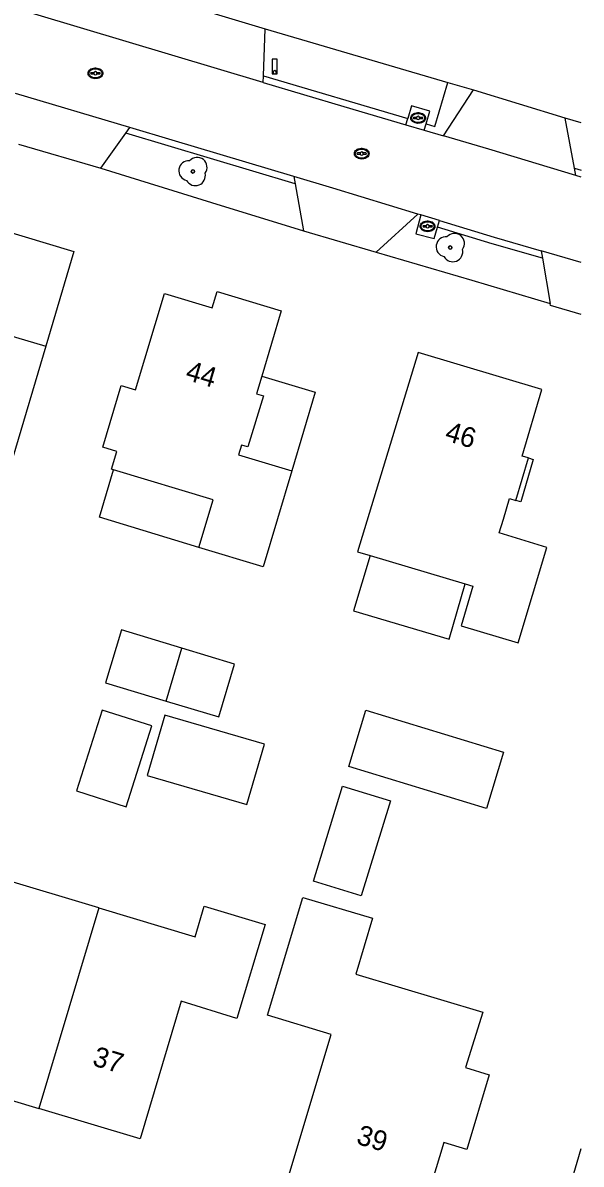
# Model space of a CAD drawing. Extents: x 194485 to 197793, y 468269 to 470822.
# Drawn here: x 197759.3 to 197792.8, y 468477.4 to 468545.9 of the extents above; entities that cross this region are included whole.
import ezdxf

# ---------------------------------------------------------------- set-up
doc = ezdxf.new("R2010")
doc.units = 0
for name, color, linetype in [('BGT grensvlak gebouwinstallatie plus 1', 7, 'Continuous'), ('BGT grensvlak onbegroeid terreindeel', 7, 'Continuous'), ('BGT grensvlak ondersteunend wegdeel', 7, 'Continuous'), ('BGT grensvlak pand op maaiveld', 7, 'Continuous'), ('BGT grensvlak pand op maaiveld LR', 7, 'Continuous'), ('BGT grensvlak wegdeel', 7, 'Continuous'), ('BGT puntobject paal lichtmast', 7, 'Continuous'), ('BGT puntobject put inspectie- rioolput', 7, 'Continuous'), ('BGT puntobject put kolk', 7, 'Continuous'), ('BGT puntobject vegetatieobject boom', 7, 'Continuous'), ('BGT tekst huisnummerreeks', 7, 'Continuous')]:
    doc.layers.add(name, color=color, linetype=linetype)

msp = doc.modelspace()

# ---------------------------------------------------------------- linework, layer by layer
at = {"layer": 'BGT grensvlak gebouwinstallatie plus 1'}
for p, q in [((197755.827, 468534.173), (197762.335, 468532.211)), ((197762.335, 468532.211), (197760.648, 468526.527))]:
    msp.add_line(p, q, dxfattribs=at)
for points in [[(197773.618, 468524.728), (197776.839, 468523.766), (197775.429, 468519.047)], [(197789.644, 468519.818), (197789.929, 468519.731), (197789.178, 468517.178), (197788.885, 468517.268)], [(197769.845, 468514.449), (197763.872, 468516.258), (197764.724, 468519.103)], [(197780.126, 468513.958), (197779.127, 468510.646), (197784.872, 468508.942), (197785.848, 468512.26)], [(197768.827, 468508.403), (197765.187, 468509.504), (197764.239, 468506.308), (197767.882, 468505.221)], [(197762.5, 468499.824), (197765.475, 468498.879), (197767.018, 468503.74), (197764.043, 468504.684), (197762.5, 468499.824)], [(197766.736, 468500.763), (197772.727, 468499.012), (197773.785, 468502.632), (197767.793, 468504.383), (197766.736, 468500.763)], [(197779.867, 468504.673), (197788.143, 468502.161), (197787.118, 468498.781), (197778.842, 468501.294), (197779.867, 468504.673)], [(197781.349, 468499.232), (197779.595, 468493.534), (197776.724, 468494.417), (197778.478, 468500.116), (197781.349, 468499.232)]]:
    msp.add_lwpolyline(points, dxfattribs=at)
at = {"layer": 'BGT grensvlak onbegroeid terreindeel'}
for p, q in [((197773.831, 468545.586), (197784.801, 468542.364)), ((197784.801, 468542.364), (197786.343, 468541.911)), ((197782.277, 468539.822), (197782.391, 468540.196)), ((197783.377, 468539.5), (197783.487, 468539.875)), ((197792.808, 468539.937), (197791.837, 468540.225)), ((197784.186, 468533.682), (197784.298, 468534.066))]:
    msp.add_line(p, q, dxfattribs=at)
for points in [[(197783.487, 468539.875), (197783.71, 468540.639), (197782.622, 468540.957), (197782.391, 468540.196)], [(197763.947, 468537.226), (197770.607, 468535.159), (197776.131, 468533.446)], [(197783.174, 468534.41), (197782.875, 468533.28), (197783.984, 468532.987), (197784.186, 468533.682)], [(197780.492, 468532.175), (197786.236, 468530.486), (197790.947, 468529.1)]]:
    msp.add_lwpolyline(points, dxfattribs=at)
at = {"layer": 'BGT grensvlak ondersteunend wegdeel'}
for p, q in [((197773.723, 468542.754), (197782.391, 468540.196)), ((197784.024, 468539.718), (197784.801, 468542.364)), ((197783.487, 468539.875), (197784.024, 468539.718)), ((197775.623, 468536.284), (197765.453, 468539.323)), ((197792.409, 468537.216), (197792.808, 468537.096))]:
    msp.add_line(p, q, dxfattribs=at)
msp.add_lwpolyline([(197790.487, 468531.809), (197787.461, 468532.682), (197784.186, 468533.682)], dxfattribs=at)
at = {"layer": 'BGT grensvlak pand op maaiveld'}
for p, q in [((197756.778, 468527.663), (197760.648, 468526.527)), ((197788.885, 468517.268), (197789.644, 468519.818)), ((197780.126, 468513.958), (197785.848, 468512.26)), ((197767.882, 468505.221), (197768.827, 468508.403)), ((197763.837, 468492.809), (197757.869, 468494.597))]:
    msp.add_line(p, q, dxfattribs=at)
for points in [[(197764.724, 468519.103), (197764.596, 468519.141), (197764.912, 468520.204), (197764.077, 468520.463), (197765.179, 468524.162), (197766.033, 468523.903), (197767.774, 468529.69), (197770.637, 468528.841), (197770.937, 468529.81), (197774.794, 468528.653), (197773.618, 468524.728)], [(197760.648, 468526.527), (197758.664, 468519.838), (197758.624, 468519.85)], [(197789.644, 468519.818), (197789.262, 468519.936), (197790.453, 468523.934), (197783.007, 468526.151), (197779.379, 468514.18), (197780.126, 468513.958)], [(197773.618, 468524.728), (197773.303, 468523.677), (197773.716, 468523.554), (197772.793, 468520.477), (197772.41, 468520.592), (197772.233, 468520.003), (197775.429, 468519.047)], [(197769.845, 468514.449), (197770.702, 468517.311), (197764.724, 468519.103)], [(197775.429, 468519.047), (197773.706, 468513.28), (197769.845, 468514.449)], [(197785.848, 468512.26), (197786.29, 468512.129), (197785.591, 468509.74), (197789.014, 468508.712), (197790.751, 468514.446), (197787.891, 468515.317), (197788.132, 468516.141), (197788.503, 468517.385), (197788.885, 468517.268)], [(197767.882, 468505.221), (197771.051, 468504.276), (197771.992, 468507.446), (197768.827, 468508.403)], [(197785.939, 468478.309), (197784.561, 468478.73), (197783.125, 468473.952), (197775.133, 468476.337), (197777.8, 468485.213), (197773.962, 468486.369), (197776.094, 468493.424), (197780.269, 468492.181), (197779.262, 468488.836), (197786.903, 468486.543), (197785.859, 468483.228), (197787.28, 468482.781), (197785.939, 468478.309)], [(197763.837, 468492.809), (197769.624, 468491.076), (197770.166, 468492.916), (197773.833, 468491.813), (197772.128, 468486.169), (197768.788, 468487.203), (197766.308, 468478.947), (197760.235, 468480.763)], [(197756.102, 468488.868), (197754.162, 468482.579), (197760.235, 468480.763)], [(197792.808, 468471.001), (197790.816, 468471.587), (197792.808, 468478.358)]]:
    msp.add_lwpolyline(points, dxfattribs=at)
at = {"layer": 'BGT grensvlak pand op maaiveld LR'}
msp.add_line((197763.837, 468492.809), (197760.235, 468480.763), dxfattribs=at)
at = {"layer": 'BGT grensvlak wegdeel'}
for p, q in [((197773.723, 468542.754), (197773.831, 468545.586)), ((197773.708, 468542.358), (197773.723, 468542.754)), ((197784.536, 468539.16), (197786.343, 468541.911)), ((197765.697, 468539.663), (197758.837, 468541.702)), ((197782.277, 468539.822), (197783.377, 468539.5)), ((197792.409, 468537.216), (197791.837, 468540.225)), ((197763.947, 468537.226), (197765.453, 468539.323)), ((197765.453, 468539.323), (197765.697, 468539.663)), ((197783.377, 468539.5), (197784.536, 468539.16)), ((197759.011, 468538.666), (197763.947, 468537.226)), ((197792.492, 468536.779), (197792.409, 468537.216)), ((197775.545, 468536.724), (197775.623, 468536.284)), ((197775.623, 468536.284), (197776.131, 468533.446)), ((197792.808, 468536.683), (197792.492, 468536.779)), ((197780.492, 468532.175), (197783.002, 468534.463)), ((197783.174, 468534.41), (197783.002, 468534.463)), ((197784.298, 468534.066), (197783.174, 468534.41)), ((197776.131, 468533.446), (197780.492, 468532.175)), ((197790.413, 468532.247), (197790.487, 468531.809)), ((197792.808, 468531.556), (197790.413, 468532.247)), ((197790.487, 468531.809), (197790.947, 468529.1))]:
    msp.add_line(p, q, dxfattribs=at)
for points in [[(197761.724, 468549.109), (197767.812, 468547.4), (197773.831, 468545.586)], [(197773.708, 468542.358), (197759.983, 468546.455), (197759.3, 468546.664)], [(197773.708, 468542.358), (197778.545, 468540.914), (197782.277, 468539.822)], [(197786.343, 468541.911), (197791.834, 468540.249), (197791.837, 468540.225)], [(197775.545, 468536.724), (197768.249, 468538.904), (197765.697, 468539.663)], [(197792.492, 468536.779), (197787.263, 468538.362), (197784.536, 468539.16)], [(197783.002, 468534.463), (197777.883, 468536.026), (197775.545, 468536.724)], [(197784.298, 468534.066), (197787.575, 468533.065), (197790.413, 468532.247)], [(197792.808, 468528.434), (197790.97, 468528.964), (197790.947, 468529.1)]]:
    msp.add_lwpolyline(points, dxfattribs=at)
at = {"layer": 'BGT puntobject paal lichtmast'}
for points in [[(197774.547, 468543.771), (197774.247, 468543.771), (197774.247, 468542.871), (197774.397, 468542.871)], [(197774.397, 468542.871), (197774.547, 468542.871), (197774.547, 468543.771)]]:
    msp.add_lwpolyline(points, dxfattribs=at)
for start, end in [(0, 180), (0, 180), (180, 0), (180, 270), (270, 0)]:
    msp.add_arc((197774.397, 468542.971), 0.1, start, end, dxfattribs=at)
at = {"layer": 'BGT puntobject put inspectie- rioolput'}
for p, q in [((197763.536, 468542.949), (197763.379, 468542.949)), ((197763.379, 468542.875), (197763.536, 468542.875)), ((197763.879, 468542.949), (197763.722, 468542.949)), ((197763.722, 468542.875), (197763.879, 468542.875)), ((197779.531, 468538.129), (197779.374, 468538.129)), ((197779.374, 468538.055), (197779.531, 468538.055)), ((197779.874, 468538.129), (197779.717, 468538.129)), ((197779.717, 468538.055), (197779.874, 468538.055))]:
    msp.add_line(p, q, dxfattribs=at)
for centre, radius, start, end in [((197763.379, 468542.912), 0.0375, 90, 270), ((197763.629, 468542.912), 0.1, 0, 180), ((197763.629, 468542.912), 0.1, 157.97569, 180), ((197763.629, 468542.912), 0.1, 180, 202.02431), ((197763.629, 468542.912), 0.1, 180, 0), ((197763.629, 468542.912), 0.1, 0, 22.02431), ((197763.629, 468542.912), 0.1, 337.97569, 0), ((197763.879, 468542.912), 0.0375, 270, 90), ((197779.374, 468538.092), 0.0375, 90, 270), ((197779.624, 468538.092), 0.1, 0, 180), ((197779.624, 468538.092), 0.1, 157.97569, 180), ((197779.624, 468538.092), 0.1, 180, 202.02431), ((197779.624, 468538.092), 0.1, 180, 0), ((197779.624, 468538.092), 0.1, 0, 22.02431), ((197779.624, 468538.092), 0.1, 337.97569, 0), ((197779.874, 468538.092), 0.0375, 270, 90)]:
    msp.add_arc(centre, radius, start, end, dxfattribs=at)
for centre in [(197763.629, 468542.912), (197779.624, 468538.092)]:
    msp.add_ellipse(centre, major_axis=(0.392, 0), ratio=0.689655, dxfattribs=at)
for points in [[(197764.071, 468542.912), (197764.071, 468542.955), (197764.059, 468542.999), (197763.993, 468543.113), (197763.912, 468543.17), (197763.72, 468543.235), (197763.61, 468543.241), (197763.407, 468543.2), (197763.316, 468543.153), (197763.213, 468543.036), (197763.188, 468542.976), (197763.186, 468542.854), (197763.21, 468542.793), (197763.294, 468542.694), (197763.353, 468542.655), (197763.532, 468542.587), (197763.666, 468542.58), (197763.899, 468542.642), (197763.999, 468542.711), (197764.062, 468542.836), (197764.071, 468542.874), (197764.071, 468542.912)], [(197780.066, 468538.092), (197780.066, 468538.135), (197780.054, 468538.179), (197779.988, 468538.293), (197779.907, 468538.35), (197779.715, 468538.415), (197779.605, 468538.421), (197779.402, 468538.38), (197779.311, 468538.333), (197779.208, 468538.216), (197779.183, 468538.156), (197779.181, 468538.034), (197779.205, 468537.973), (197779.289, 468537.874), (197779.348, 468537.835), (197779.527, 468537.767), (197779.661, 468537.76), (197779.894, 468537.822), (197779.994, 468537.891), (197780.057, 468538.016), (197780.066, 468538.054), (197780.066, 468538.092)]]:
    msp.add_open_spline(points, degree=3, dxfattribs=at)
at = {"layer": 'BGT puntobject put kolk'}
for p, q in [((197782.92, 468540.269), (197782.763, 468540.269)), ((197782.763, 468540.193), (197782.92, 468540.193)), ((197783.263, 468540.269), (197783.106, 468540.269)), ((197783.106, 468540.193), (197783.263, 468540.193)), ((197783.49, 468533.764), (197783.333, 468533.764)), ((197783.333, 468533.688), (197783.49, 468533.688)), ((197783.833, 468533.764), (197783.676, 468533.764)), ((197783.676, 468533.688), (197783.833, 468533.688))]:
    msp.add_line(p, q, dxfattribs=at)
for centre, radius, start, end in [((197782.763, 468540.231), 0.0375, 90, 270), ((197783.013, 468540.231), 0.1, 0, 180), ((197783.013, 468540.231), 0.1, 157.97569, 180), ((197783.013, 468540.231), 0.1, 180, 202.02431), ((197783.013, 468540.231), 0.1, 180, 0), ((197783.013, 468540.231), 0.1, 0, 22.02431), ((197783.013, 468540.231), 0.1, 337.97569, 0), ((197783.263, 468540.231), 0.0375, 270, 90), ((197783.333, 468533.726), 0.0375, 90, 270), ((197783.583, 468533.726), 0.1, 0, 180), ((197783.583, 468533.726), 0.1, 157.97569, 180), ((197783.583, 468533.726), 0.1, 180, 202.02431), ((197783.583, 468533.726), 0.1, 180, 0), ((197783.583, 468533.726), 0.1, 0, 22.02431), ((197783.583, 468533.726), 0.1, 337.97569, 0), ((197783.833, 468533.726), 0.0375, 270, 90)]:
    msp.add_arc(centre, radius, start, end, dxfattribs=at)
for centre in [(197783.013, 468540.231), (197783.583, 468533.726)]:
    msp.add_ellipse(centre, major_axis=(0.392, 0), ratio=0.689655, dxfattribs=at)
for points in [[(197783.455, 468540.231), (197783.455, 468540.274), (197783.443, 468540.318), (197783.377, 468540.432), (197783.296, 468540.489), (197783.104, 468540.554), (197782.994, 468540.56), (197782.791, 468540.519), (197782.7, 468540.472), (197782.597, 468540.355), (197782.572, 468540.295), (197782.57, 468540.173), (197782.594, 468540.112), (197782.678, 468540.013), (197782.737, 468539.974), (197782.916, 468539.906), (197783.05, 468539.899), (197783.283, 468539.961), (197783.383, 468540.03), (197783.446, 468540.155), (197783.455, 468540.193), (197783.455, 468540.231)], [(197784.025, 468533.726), (197784.025, 468533.769), (197784.013, 468533.813), (197783.947, 468533.927), (197783.866, 468533.984), (197783.674, 468534.049), (197783.564, 468534.055), (197783.361, 468534.014), (197783.27, 468533.967), (197783.167, 468533.85), (197783.142, 468533.79), (197783.14, 468533.668), (197783.164, 468533.607), (197783.248, 468533.508), (197783.307, 468533.469), (197783.486, 468533.401), (197783.62, 468533.394), (197783.853, 468533.456), (197783.953, 468533.525), (197784.016, 468533.65), (197784.025, 468533.688), (197784.025, 468533.726)]]:
    msp.add_open_spline(points, degree=3, dxfattribs=at)
at = {"layer": 'BGT puntobject vegetatieobject boom'}
for centre in [(197769.486, 468537.019), (197784.944, 468532.45)]:
    msp.add_circle(centre, 0.1, dxfattribs=at)
for centre, radius, start, end in [((197769.236, 468537.069), 0.6, 85.13702, 257.75442), ((197769.736, 468537.269), 0.6, 323.54458, 138.4658), ((197769.486, 468537.019), 0.1, 0, 180), ((197769.486, 468537.019), 0.1, 180, 0), ((197769.636, 468536.769), 0.6, 208.50578, 13.83556), ((197784.694, 468532.5), 0.6, 85.13702, 257.75442), ((197785.194, 468532.7), 0.6, 323.54458, 138.4658), ((197785.094, 468532.2), 0.6, 208.50578, 13.83556), ((197784.944, 468532.45), 0.1, 0, 180), ((197784.944, 468532.45), 0.1, 180, 0)]:
    msp.add_arc(centre, radius, start, end, dxfattribs=at)

# ---------------------------------------------------------------- texts
at = {"layer": 'BGT tekst huisnummerreeks'}
for s, rotation, p in [('44', 343.5, (197768.978, 468524.535)), ('46', 343.4, (197784.561, 468520.889)), ('37', 343.4, (197763.389, 468483.367)), ('39', 343.4, (197779.244, 468478.658))]:
    msp.add_text(s, height=1.2, rotation=rotation, dxfattribs=at).set_placement(p)

doc.saveas('drawing.dxf')
